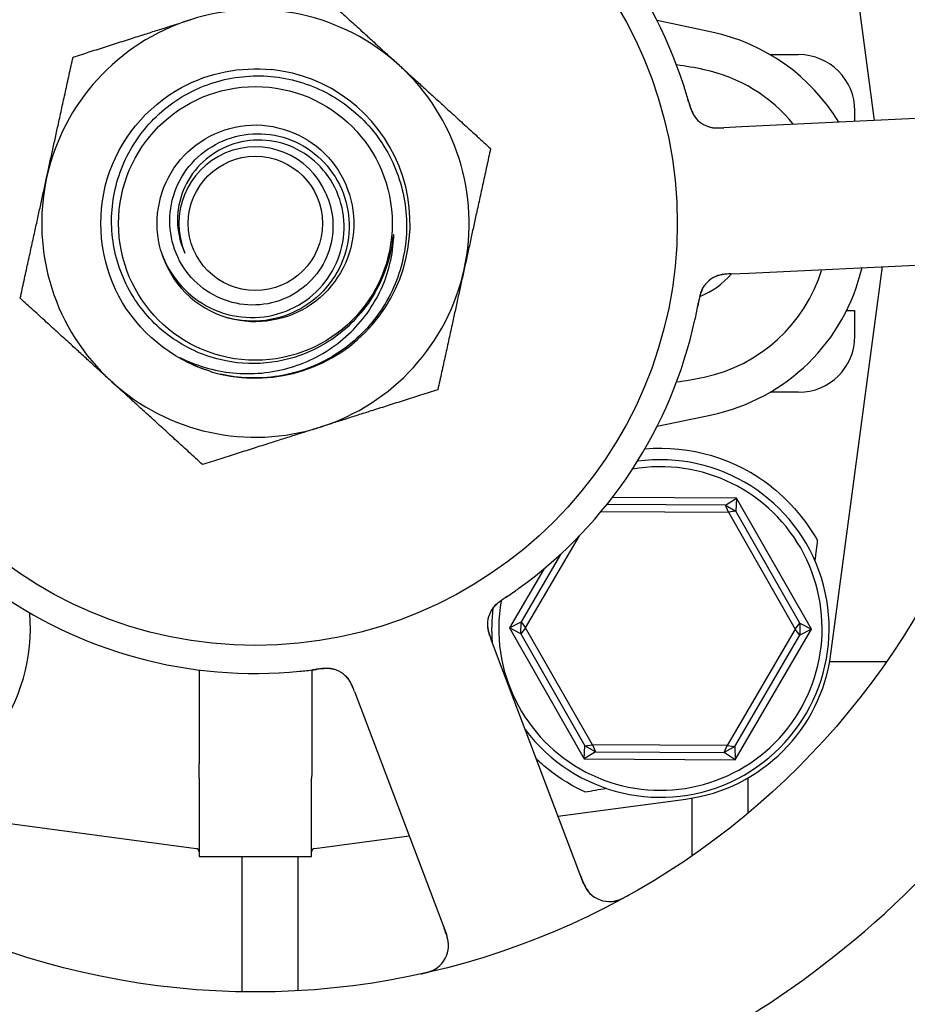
# Model space of a CAD drawing. Header units: inches. Extents: x 36 to 1719, y -84 to 1122.
# Tile 538 of 558: x 1067.44 to 1069.41, y 859.57 to 861.76. Entities that reach past the tile are written whole.
import ezdxf

# ---------------------------------------------------------------- set-up
doc = ezdxf.new("R2010")
doc.units = ezdxf.units.IN
doc.header["$LTSCALE"] = 48
doc.header["$MEASUREMENT"] = 0
doc.layers.add('Dimension (ANSI)', color=7, linetype='Continuous', lineweight=25)
doc.layers.add('Visible (ANSI)', color=7, linetype='Continuous', lineweight=30)
doc.styles.add('Note Text (ANSI)', font='tahoma.ttf')
doc.dimstyles.new('Architectural (ANSI)', dxfattribs={"dimscale": 48, "dimtxt": 0.125, "dimasz": 0.098425, "dimexe": 0.125, "dimexo": 0.0625, "dimgap": 0.031496, "dimtad": 0, "dimtih": 1, "dimtoh": 1, "dimdec": 4, "dimrnd": 1e-08, "dimzin": 3, "dimdsep": 46, "dimlunit": 4, "dimtxsty": 'Note Text (ANSI)', "dimcen": 0.09, "dimdle": 0.393701, "dimclrd": 256, "dimclre": 256, "dimclrt": 256, "dimadec": 0, "dimazin": 3, "dimtfac": 0.96, "dimtofl": 0, "dimtmove": 0, "dimatfit": 3, "dimfxl": 1, "dimfrac": 2, "dimtolj": 1, "dimtzin": 12, "dimlwd": -1, "dimlwe": -1, "dimarcsym": 0})

# ---------------------------------------------------------------- blocks, each defined once
blk = doc.blocks.new('*D17')
at = {"layer": 'Defpoints', "color": 0, "transparency": 16777216}
for p in [(1046.9177, 898.4914), (1046.9177, 757.4914), (1135.1195, 757.4914)]:
    blk.add_point(p, dxfattribs=at)
at = {"layer": 'Dimension (ANSI)', "transparency": 16777216}
for p, q in [((1049.9177, 898.4914), (1141.1195, 898.4914)), ((1135.1195, 893.767), (1135.1195, 837.1221)), ((1135.1195, 762.2158), (1135.1195, 827.8607)), ((1049.9177, 757.4914), (1141.1195, 757.4914))]:
    blk.add_line(p, q, dxfattribs=at)
for points in [[(1134.3321, 893.767), (1135.9069, 893.767), (1135.1195, 898.4914)], [(1134.3321, 762.2158), (1135.9069, 762.2158), (1135.1195, 757.4914)]]:
    blk.add_solid(points, dxfattribs=at)
at = {"layer": 'Dimension (ANSI)', "transparency": 16777216, "insert": (1125.0215, 835.6103), "char_height": 6, "attachment_point": 1, "style": 'Note Text (ANSI)'}
blk.add_mtext('\\A1;11\'-9"', dxfattribs=at)

msp = doc.modelspace()

# ---------------------------------------------------------------- linework, layer by layer
at = {"layer": 'Visible (ANSI)'}
for p, q in [((1069.34085, 861.53247), (1069.24392, 862.26056)), ((1068.97957, 861.72881), (1068.85776, 861.75449)), ((1069.109, 861.6789), (1069.1722, 861.6789)), ((1069.2972, 861.53038), (1069.2972, 861.5539)), ((1069.58493, 861.54416), (1069.04622, 861.51836)), ((1069.04622, 861.51836), (1069.00635, 861.51645)), ((1069.06176, 861.19373), (1069.60047, 861.21953)), ((1069.24392, 860.34724), (1069.3585, 861.20795)), ((1069.02193, 861.19183), (1069.06176, 861.19373)), ((1069.27866, 861.11015), (1069.2972, 861.11015)), ((1069.2972, 861.0539), (1069.2972, 861.11015)), ((1069.1722, 860.9289), (1069.109, 860.9289)), ((1068.85776, 860.85331), (1068.97957, 860.87898)), ((1069.00957, 860.67816), (1068.74614, 860.67951)), ((1069.0343, 860.69366), (1068.75833, 860.69507)), ((1069.00957, 860.67816), (1069.0343, 860.69366)), ((1069.00957, 860.67816), (1069.03294, 860.66451)), ((1069.0161, 860.66251), (1069.00957, 860.67816)), ((1069.0343, 860.69366), (1069.03294, 860.66451)), ((1069.20061, 860.40219), (1069.0343, 860.69366)), ((1068.73344, 860.66395), (1069.0161, 860.66251)), ((1069.03294, 860.66451), (1069.0161, 860.66251)), ((1069.0161, 860.66251), (1069.16452, 860.40237)), ((1069.17482, 860.41585), (1069.03294, 860.66451)), ((1068.56553, 860.40543), (1068.68494, 860.60983)), ((1068.64274, 860.56857), (1068.55537, 860.41901)), ((1068.60563, 860.53603), (1068.52944, 860.40561)), ((1068.52944, 860.40561), (1068.55537, 860.41901)), ((1068.55523, 860.39195), (1068.55537, 860.41901)), ((1068.55537, 860.41901), (1068.56553, 860.40543)), ((1069.16452, 860.40237), (1069.17482, 860.41585)), ((1069.17482, 860.41585), (1069.17468, 860.38879)), ((1069.17482, 860.41585), (1069.20061, 860.40219)), ((1068.55523, 860.39195), (1068.52944, 860.40561)), ((1068.52944, 860.40561), (1068.69575, 860.11413)), ((1068.56553, 860.40543), (1068.55523, 860.39195)), ((1068.71395, 860.14529), (1068.56553, 860.40543)), ((1069.16452, 860.40237), (1069.01345, 860.14376)), ((1069.03133, 860.11242), (1069.20061, 860.40219)), ((1069.17468, 860.38879), (1069.16452, 860.40237)), ((1069.20061, 860.40219), (1069.17468, 860.38879)), ((1068.5031, 860.3419), (1068.48897, 860.37922)), ((1068.55523, 860.39195), (1068.69711, 860.14328)), ((1069.03027, 860.14158), (1069.17468, 860.38879)), ((1068.69411, 859.83753), (1068.5031, 860.3419)), ((1069.36765, 860.33015), (1069.24125, 860.33015)), ((1067.83975, 860.31178), (1067.83975, 860.10336)), ((1068.0903, 860.31178), (1068.0903, 860.10336)), ((1068.18504, 860.26409), (1068.19916, 860.2268)), ((1068.19916, 860.2268), (1068.39017, 859.72242)), ((1068.69575, 860.11413), (1068.69711, 860.14328)), ((1068.69711, 860.14328), (1068.71395, 860.14529)), ((1068.72048, 860.12963), (1068.69711, 860.14328)), ((1068.71395, 860.14529), (1068.72048, 860.12963)), ((1069.01345, 860.14376), (1068.71395, 860.14529)), ((1069.00677, 860.12817), (1069.01345, 860.14376)), ((1069.03027, 860.14158), (1069.00677, 860.12817)), ((1069.01345, 860.14376), (1069.03027, 860.14158)), ((1069.03027, 860.14158), (1069.03133, 860.11242)), ((1068.72048, 860.12963), (1068.69575, 860.11413)), ((1068.69575, 860.11413), (1069.03133, 860.11242)), ((1068.72048, 860.12963), (1069.00677, 860.12817)), ((1069.03133, 860.11242), (1069.00677, 860.12817)), ((1067.84003, 860.07126), (1067.84003, 859.89765)), ((1068.09003, 859.89765), (1068.09003, 860.07126)), ((1069.06018, 859.99386), (1069.06018, 860.07224)), ((1067.00836, 860.025), (1067.83324, 859.91519)), ((1068.63744, 859.98716), (1068.92169, 860.025)), ((1068.93518, 860.02705), (1068.93518, 859.89878)), ((1068.09681, 859.91519), (1068.30659, 859.94312)), ((1067.84003, 859.89765), (1068.09003, 859.89765)), ((1067.93518, 859.89765), (1067.93518, 859.59666)), ((1068.06018, 859.59905), (1068.06018, 859.89765))]:
    msp.add_line(p, q, dxfattribs=at)
for radius in [1.7075, 0.9375, 0.30408, 0.14917]:
    msp.add_circle((1067.96503, 861.3039), radius, dxfattribs=at)
for centre, radius, start, end in [((1067.96503, 861.3039), 1, 17.83299, 59.65061), ((1067.96503, 861.3039), 0.475, 47.64769, 107.64769), ((1067.96503, 861.3039), 0.475, 107.64769, 167.64769), ((1068.89003, 861.3039), 0.43425, 31.17296, 78.0993), ((1069.1722, 861.5539), 0.125, 0, 90), ((1067.96503, 861.3039), 0.34375, 256.81176, 84.08625), ((1067.96503, 861.3039), 0.475, 347.64769, 47.64769), ((1068.89003, 861.3039), 0.34909, 39.05816, 78.0993), ((1068.99148, 861.57831), 0.0625, 215.2706, 256.30345), ((1067.96503, 861.3039), 0.17, 22.97308, 202.97308), ((1067.96503, 861.3039), 0.475, 167.64769, 227.64769), ((1067.96503, 861.3039), 0.21875, 196.09118, 253.65421), ((1067.96503, 861.3039), 0.475, 287.64769, 347.64769), ((1068.89003, 861.3039), 0.43425, 281.9007, 346.93978), ((1068.89003, 861.3039), 0.17375, 291.10141, 319.85206), ((1069.013, 861.12883), 0.0625, 110.31583, 150.22862), ((1068.89003, 861.3039), 0.34909, 281.9007, 342.94151), ((1068.89003, 861.3039), 0.17375, 290.82679, 290.82693), ((1067.96503, 861.3039), 1, 305.83299, 347.65061), ((1069.1722, 861.0539), 0.125, 270, 0), ((1067.96503, 861.3039), 2.075, 300.99965, 352.48395), ((1067.96503, 861.3039), 0.34375, 252.85926, 256.81176), ((1067.96503, 861.3039), 0.475, 227.64769, 287.64769), ((1068.86503, 860.4039), 0.4, 51.81864, 94.99892), ((1068.86503, 860.4039), 0.375, 216.768, 97.82604), ((1068.86503, 860.4039), 0.35938, 170.11375, 99.97535), ((1067.96503, 861.3039), 1, 233.83299, 275.65061), ((1067.06503, 860.4039), 0.4, 322.97261, 4.99892), ((1068.5432, 860.41248), 0.0625, 143.2706, 184.30345), ((1068.86503, 860.4039), 0.375, 173.08462, 184.7156), ((1068.8722, 860.39672), 0.375, 277.58266, 352.41734), ((1068.12237, 860.25311), 0.0625, 38.31583, 78.22862), ((1067.83221, 859.90745), 0.00781, 0, 82.41734), ((1068.09784, 859.90745), 0.00781, 97.58266, 180), ((1068.75256, 859.85966), 0.0625, 200.7418, 298.60325), ((1067.96503, 861.3039), 2.075, 228.99965, 280.48395), ((1068.33172, 859.70029), 0.0625, 282.88035, 20.7418)]:
    msp.add_arc(centre, radius, start, end, dxfattribs=at)
msp.add_ellipse((1065.8552, 859.80594), major_axis=(4.33091, 0.57653), ratio=0.0429148, start_param=5.4224411, end_param=5.4369311, dxfattribs=at)
for points, weights in [([(1068.08236, 861.83968), (1068.19097, 861.74067), (1068.28503, 861.65493)], [1, 1.0379548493, 1]), ([(1067.55969, 861.6734), (1067.69974, 861.71796), (1067.82102, 861.75654)], [1, 1.0379548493, 1]), ([(1067.50102, 861.40551), (1067.52825, 861.52984), (1067.55969, 861.6734)], [1, 1.0379548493, 1]), ([(1068.28503, 861.65493), (1068.37909, 861.56919), (1068.4877, 861.47018)], [1, 1.0379548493, 1]), ([(1068.4877, 861.47018), (1068.45626, 861.32661), (1068.42903, 861.20228)], [1, 1.0379548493, 1]), ([(1067.44235, 861.13762), (1067.47379, 861.28118), (1067.50102, 861.40551)], [1, 1.0379548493, 1]), ([(1068.42903, 861.20228), (1068.4018, 861.07796), (1068.37036, 860.93439)], [1, 1.0379548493, 1]), ([(1067.64502, 860.95286), (1067.55096, 861.03861), (1067.44235, 861.13762)], [1, 1.0379548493, 1]), ([(1067.84769, 860.76811), (1067.73908, 860.86712), (1067.64502, 860.95286)], [1, 1.0379548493, 1]), ([(1068.37036, 860.93439), (1068.23031, 860.88984), (1068.10903, 860.85125)], [1, 1.0379548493, 1]), ([(1068.10903, 860.85125), (1067.98774, 860.81267), (1067.84769, 860.76811)], [1, 1.0379548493, 1]), ([(1069.21395, 860.59948), (1069.21113, 860.57719), (1069.2083, 860.55485)], [0.999970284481, 0.999969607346, 0.999969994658])]:
    msp.add_rational_spline(points, weights, degree=2, dxfattribs=at)
for points, knots in [([(1067.86372, 860.97542), (1067.77808, 861.00183), (1067.70379, 861.06317), (1067.66165, 861.14226), (1067.61953, 861.22132), (1067.61004, 861.31716), (1067.63585, 861.40294), (1067.66165, 861.48868), (1067.7224, 861.56335), (1067.80111, 861.60605), (1067.86157, 861.63885), (1067.93206, 861.65248), (1068.00045, 861.64565)], [5.0115512, 5.0115512, 5.0115512, 5.0115512, 5.7936548, 5.7936548, 5.7936548, 6.5754431, 6.5754431, 6.5754431, 7.3569225, 7.3569225, 7.3569225, 7.9571961, 7.9571961, 7.9571961, 7.9571961]), ([(1068.08729, 861.01988), (1068.0561, 861.00583), (1068.02279, 860.99704), (1067.95448, 860.99066), (1067.91993, 860.99317), (1067.84679, 861.01085), (1067.80935, 861.02813), (1067.74296, 861.07619), (1067.7147, 861.10659), (1067.67125, 861.17672), (1067.65656, 861.21582), (1067.64291, 861.29771), (1067.64417, 861.33973), (1067.66275, 861.42119), (1067.67999, 861.45983), (1067.72841, 861.52857), (1067.75922, 861.55796), (1067.83057, 861.60345), (1067.87048, 861.61904), (1067.95428, 861.63413), (1067.99738, 861.63339), (1068.08116, 861.61542), (1068.121, 861.59826), (1068.19212, 861.54953), (1068.22265, 861.51833), (1068.27022, 861.4458), (1068.28673, 861.40511), (1068.3033, 861.31942), (1068.30312, 861.27524), (1068.28581, 861.18915), (1068.26876, 861.1481), (1068.21977, 861.07459), (1068.18822, 861.0429), (1068.15149, 861.01812)], [-5.0704915, -5.0704915, -5.0704915, -5.0704915, -4.8092414, -4.8092414, -4.5465572, -4.5465572, -4.2346915, -4.2346915, -3.9208419, -3.9208419, -3.6050086, -3.6050086, -3.2871921, -3.2871921, -2.9673924, -2.9673924, -2.64561, -2.64561, -2.321845, -2.321845, -1.9960977, -1.9960977, -1.6683683, -1.6683683, -1.3386572, -1.3386572, -1.0069646, -1.0069646, -0.6732907, -0.6732907, -0.3376357, -0.3376357, 0, 0, 0, 0]), ([(1068.92782, 861.57413), (1068.92565, 861.58182), (1068.92248, 861.59266), (1068.91952, 861.60214), (1068.91865, 861.60492), (1068.9178, 861.6076), (1068.91698, 861.61014)], [0.48416631, 0.48416631, 0.48416631, 0.48416631, 0.88318571, 0.88318571, 0.88318571, 1, 1, 1, 1]), ([(1068.9256, 861.58194), (1068.9265, 861.57879), (1068.92739, 861.57567), (1068.92911, 861.56995), (1068.92992, 861.56734), (1068.93153, 861.5625), (1068.93233, 861.56023), (1068.93372, 861.55654), (1068.93432, 861.55504), (1068.93569, 861.55178), (1068.93645, 861.55012), (1068.93788, 861.54717), (1068.93856, 861.5459), (1068.94019, 861.54302), (1068.94109, 861.54163), (1068.94275, 861.53927), (1068.94355, 861.53823), (1068.94425, 861.53737)], [0, 0, 0, 0, 0.02532917, 0.02532917, 0.0459278, 0.0459278, 0.06431611, 0.06431611, 0.0780154, 0.0780154, 0.09688899, 0.09688899, 0.11755371, 0.11755371, 0.15067697, 0.15067697, 0.17984281, 0.17984281, 0.17984281, 0.17984281]), ([(1068.92782, 861.57413), (1068.92807, 861.57326), (1068.92831, 861.57239), (1068.9288, 861.57064), (1068.92905, 861.56976), (1068.92997, 861.56654), (1068.93069, 861.56415), (1068.9322, 861.55948), (1068.93303, 861.55716), (1068.93437, 861.55372), (1068.93491, 861.55244), (1068.93624, 861.54949), (1068.93701, 861.54795), (1068.93828, 861.54564), (1068.93882, 861.54474), (1068.9399, 861.54303), (1068.94045, 861.54222), (1068.94087, 861.54162), (1068.94094, 861.54152), (1068.94094, 861.54152)], [0, 0, 0, 0, 0.00712604, 0.00712604, 0.01419238, 0.01419238, 0.03284312, 0.03284312, 0.05207098, 0.05207098, 0.06472354, 0.06472354, 0.08419423, 0.08419423, 0.09866358, 0.09866358, 0.11516786, 0.11516786, 0.12167905, 0.12167905, 0.12167905, 0.12167905]), ([(1067.75485, 861.24327), (1067.73712, 861.30473), (1067.74811, 861.37385), (1067.78405, 861.42677), (1067.81998, 861.47969), (1067.88016, 861.51542), (1067.94382, 861.52162), (1068.00748, 861.52782), (1068.07342, 861.50438), (1068.11888, 861.45939), (1068.16435, 861.41441), (1068.18848, 861.34873), (1068.18296, 861.28501), (1068.17744, 861.22129), (1068.14237, 861.16075), (1068.08985, 861.12426), (1068.03733, 861.08777), (1067.96836, 861.07602), (1067.90672, 861.09306), (1067.90563, 861.09336), (1067.90455, 861.09367), (1067.90346, 861.09399)], [16.9979155, 16.9979155, 16.9979155, 16.9979155, 17.8752194, 17.8752194, 17.8752194, 18.7524691, 18.7524691, 18.7524691, 19.6296647, 19.6296647, 19.6296647, 20.5068064, 20.5068064, 20.5068064, 21.3838943, 21.3838943, 21.3838943, 22.2609286, 22.2609286, 22.2609286, 22.2764365, 22.2764365, 22.2764365, 22.2764365]), ([(1068.96988, 861.51966), (1068.97015, 861.51957), (1068.97043, 861.51947), (1068.97153, 861.5191), (1068.97241, 861.51882), (1068.97495, 861.5181), (1068.9767, 861.51768), (1068.98195, 861.51667), (1068.98569, 861.51627), (1068.99247, 861.51599), (1068.99557, 861.51602), (1068.99852, 861.51611)], [0.094581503, 0.094581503, 0.094581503, 0.094581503, 0.09763667, 0.09763667, 0.105884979, 0.105884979, 0.120706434, 0.120706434, 0.149461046, 0.149461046, 0.17255876, 0.17255876, 0.17255876, 0.17255876]), ([(1068.97572, 861.51783), (1068.97572, 861.51783), (1068.97573, 861.51782), (1068.97576, 861.51782), (1068.97583, 861.5178), (1068.97615, 861.51772), (1068.97645, 861.51764), (1068.97789, 861.51731), (1068.9798, 861.51691), (1068.98251, 861.51654), (1068.9832, 861.51646), (1068.98702, 861.51606), (1068.9904, 861.51594), (1068.99634, 861.51604), (1068.99819, 861.51609), (1069.00111, 861.51621), (1069.00212, 861.51625), (1069.00418, 861.51635), (1069.00524, 861.5164), (1069.00629, 861.51645)], [0.05598665, 0.05598665, 0.05598665, 0.05598665, 0.056873, 0.056873, 0.06006969, 0.06006969, 0.06858048, 0.06858048, 0.09786866, 0.09786866, 0.10758076, 0.10758076, 0.14991048, 0.14991048, 0.16694481, 0.16694481, 0.17567446, 0.17567446, 0.18444701, 0.18444701, 0.18444701, 0.18444701]), ([(1067.75485, 861.24327), (1067.76112, 861.22404), (1067.77004, 861.20578), (1067.79256, 861.17243), (1067.80602, 861.15747), (1067.84264, 861.12673), (1067.86719, 861.11318), (1067.91977, 861.09644), (1067.94724, 861.09329), (1068.00146, 861.09775), (1068.0277, 861.10518), (1068.07546, 861.12958), (1068.09659, 861.14619), (1068.13097, 861.18635), (1068.144, 861.20941), (1068.16027, 861.25889), (1068.1635, 861.28479), (1068.15978, 861.33597), (1068.15301, 861.36077), (1068.13043, 861.406), (1068.11498, 861.42605), (1068.07747, 861.45877), (1068.05588, 861.47124), (1068.00947, 861.48698), (1067.98515, 861.49024), (1067.93701, 861.48717), (1067.91366, 861.48103), (1067.871, 861.46021), (1067.85205, 861.44587), (1067.82105, 861.41096), (1067.80919, 861.39082), (1067.79406, 861.34747), (1067.79082, 861.32471), (1067.7933, 861.27963), (1067.79886, 861.25774), (1067.80851, 861.23755)], [-3.1722778, -3.1722778, -3.1722778, -3.1722778, -3.0186699, -3.0186699, -2.8665315, -2.8665315, -2.6554083, -2.6554083, -2.4471425, -2.4471425, -2.2417348, -2.2417348, -2.0391858, -2.0391858, -1.8394961, -1.8394961, -1.6426663, -1.6426663, -1.4486971, -1.4486971, -1.2575891, -1.2575891, -1.0693429, -1.0693429, -0.8839593, -0.8839593, -0.7014387, -0.7014387, -0.5217818, -0.5217818, -0.3449893, -0.3449893, -0.1710619, -0.1710619, 0, 0, 0, 0]), ([(1068.12154, 861.37025), (1068.13016, 861.35168), (1068.13535, 861.3317), (1068.13863, 861.28878), (1068.1359, 861.26615), (1068.12186, 861.22293), (1068.11059, 861.20279), (1068.0808, 861.16771), (1068.06249, 861.15319), (1068.02108, 861.13181), (1067.99834, 861.12526), (1067.95134, 861.12118), (1067.92753, 861.1238), (1067.88195, 861.13807), (1067.86067, 861.14969), (1067.8235, 861.18058), (1067.80804, 861.19965), (1067.78514, 861.24287), (1067.77801, 861.26665), (1067.7732, 861.31591), (1067.77568, 861.34091), (1067.79012, 861.38886), (1067.80206, 861.4113), (1067.83401, 861.4506), (1067.8538, 861.467), (1067.8988, 861.49148), (1067.92363, 861.49922), (1067.97513, 861.50482), (1068.00132, 861.50251), (1068.05164, 861.48795), (1068.07525, 861.47573), (1068.11671, 861.44277), (1068.1341, 861.42227), (1068.1602, 861.37552), (1068.16857, 861.34968), (1068.17502, 861.29594), (1068.17292, 861.26856), (1068.1583, 861.21585), (1068.14582, 861.19106), (1068.11191, 861.1474), (1068.09072, 861.12902), (1068.04226, 861.10125), (1068.01541, 861.09221), (1067.95945, 861.08485), (1067.93088, 861.08672), (1067.90346, 861.09399)], [-4.2480515, -4.2480515, -4.2480515, -4.2480515, -4.0909216, -4.0909216, -3.9177275, -3.9177275, -3.7423694, -3.7423694, -3.5648477, -3.5648477, -3.385163, -3.385163, -3.2033156, -3.2033156, -3.0193061, -3.0193061, -2.8331349, -2.8331349, -2.6448024, -2.6448024, -2.4543091, -2.4543091, -2.2616553, -2.2616553, -2.0668416, -2.0668416, -1.8698684, -1.8698684, -1.6707361, -1.6707361, -1.469445, -1.469445, -1.2659958, -1.2659958, -1.0603886, -1.0603886, -0.8526241, -0.8526241, -0.6427026, -0.6427026, -0.4306244, -0.4306244, -0.2163901, -0.2163901, 0, 0, 0, 0]), ([(1068.27208, 861.26745), (1068.27243, 861.27277), (1068.27247, 861.27678), (1068.27231, 861.27873), (1068.27228, 861.27901), (1068.27222, 861.27925), (1068.2722, 861.27931), (1068.27217, 861.27937), (1068.27216, 861.27938), (1068.27214, 861.27941), (1068.27213, 861.27941), (1068.27212, 861.27942), (1068.27211, 861.27942), (1068.27209, 861.27942), (1068.27208, 861.27941), (1068.27206, 861.2794), (1068.27205, 861.27938), (1068.272, 861.27931), (1068.27195, 861.27921), (1068.27183, 861.27881), (1068.27174, 861.27842), (1068.27138, 861.27657), (1068.27102, 861.27402), (1068.26904, 861.26037), (1068.26577, 861.23611), (1068.25577, 861.20632)], [-0.37606241, -0.37606241, -0.37606241, -0.37606241, -0.30741129, -0.30741129, -0.29779295, -0.29779295, -0.29494673, -0.29494673, -0.2937317, -0.2937317, -0.29301265, -0.29301265, -0.29238719, -0.29238719, -0.29165629, -0.29165629, -0.29047649, -0.29047649, -0.28622321, -0.28622321, -0.27736006, -0.27736006, -0.23942142, -0.23942142, 0, 0, 0, 0]), ([(1067.80918, 861.00034), (1067.84747, 860.98298), (1067.88864, 860.97285), (1067.97377, 860.96831), (1068.01696, 860.97439), (1068.09773, 861.00265), (1068.13464, 861.02425), (1068.19736, 861.07998), (1068.22277, 861.11332), (1068.25885, 861.18719), (1068.26946, 861.22686), (1068.27208, 861.26745)], [-1.5992336, -1.5992336, -1.5992336, -1.5992336, -1.2791425, -1.2791425, -0.9499666, -0.9499666, -0.6270496, -0.6270496, -0.3103934, -0.3103934, 0, 0, 0, 0]), ([(1068.25577, 861.20632), (1068.2492, 861.18674), (1068.24077, 861.1679), (1068.2185, 861.12892), (1068.20407, 861.10935), (1068.15919, 861.0613), (1068.12513, 861.03694), (1068.08729, 861.01988)], [-0.65841937, -0.65841937, -0.65841937, -0.65841937, -0.50117447, -0.50117447, -0.31635325, -0.31635325, 0, 0, 0, 0]), ([(1069.01363, 861.19139), (1069.01259, 861.19132), (1069.01153, 861.19124), (1069.00739, 861.19088), (1069.00423, 861.19049), (1068.99832, 861.18941), (1068.99552, 861.18871), (1068.99127, 861.18736), (1068.98968, 861.18677), (1068.98757, 861.1859), (1068.98695, 861.18563), (1068.98624, 861.1853), (1068.98611, 861.18525), (1068.98599, 861.18519)], [0.016833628, 0.016833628, 0.016833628, 0.016833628, 0.024996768, 0.024996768, 0.048690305, 0.048690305, 0.071674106, 0.071674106, 0.086017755, 0.086017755, 0.092484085, 0.092484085, 0.093980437, 0.093980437, 0.093980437, 0.093980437]), ([(1069.02176, 861.19182), (1069.02079, 861.19177), (1069.01981, 861.19173), (1069.01791, 861.19163), (1069.01698, 861.19158), (1069.01427, 861.19143), (1069.01254, 861.19132), (1069.00976, 861.19111), (1069.00866, 861.19102), (1069.00446, 861.1906), (1069.00183, 861.1902), (1068.99785, 861.18942), (1068.99587, 861.18893), (1068.99298, 861.18803), (1068.9922, 861.18776), (1068.99105, 861.18735), (1068.99062, 861.18719), (1068.99043, 861.18711), (1068.9904, 861.1871), (1068.9904, 861.1871)], [0, 0, 0, 0, 0.00805947, 0.00805947, 0.01607833, 0.01607833, 0.0318321, 0.0318321, 0.04288224, 0.04288224, 0.07619177, 0.07619177, 0.108399, 0.108399, 0.12047641, 0.12047641, 0.12953115, 0.12953115, 0.13163232, 0.13163232, 0.13163232, 0.13163232]), ([(1068.9622, 861.16524), (1068.9619, 861.1648), (1068.9616, 861.16434), (1068.96078, 861.16304), (1068.96024, 861.16214), (1068.9594, 861.16059), (1068.95918, 861.16017), (1068.95834, 861.15851), (1068.95766, 861.15704), (1068.95635, 861.15382), (1068.95573, 861.15219), (1068.95467, 861.14906), (1068.95424, 861.14769), (1068.95308, 861.14377), (1068.95234, 861.14097), (1068.95109, 861.13572), (1068.95055, 861.13324), (1068.94939, 861.12758), (1068.94879, 861.12439), (1068.94805, 861.12043), (1068.94791, 861.11967), (1068.94776, 861.1189)], [0.13529989, 0.13529989, 0.13529989, 0.13529989, 0.15041637, 0.15041637, 0.17862377, 0.17862377, 0.18801437, 0.18801437, 0.21370501, 0.21370501, 0.23365387, 0.23365387, 0.24706173, 0.24706173, 0.26969876, 0.26969876, 0.28871805, 0.28871805, 0.31389266, 0.31389266, 0.3199487, 0.3199487, 0.3199487, 0.3199487]), ([(1068.95918, 861.16061), (1068.95918, 861.16061), (1068.95914, 861.16055), (1068.95894, 861.16021), (1068.95871, 861.1598), (1068.95809, 861.15864), (1068.95768, 861.15783), (1068.95648, 861.15528), (1068.95565, 861.15331), (1068.95435, 861.14958), (1068.95384, 861.14797), (1068.953, 861.145), (1068.95266, 861.14371), (1068.95182, 861.14025), (1068.95133, 861.138), (1068.95039, 861.13333), (1068.94995, 861.13087), (1068.94943, 861.12796), (1068.94933, 861.12742), (1068.94923, 861.12688)], [0.07093315, 0.07093315, 0.07093315, 0.07093315, 0.07636583, 0.07636583, 0.08666451, 0.08666451, 0.09983228, 0.09983228, 0.12422953, 0.12422953, 0.14000404, 0.14000404, 0.15098747, 0.15098747, 0.16837574, 0.16837574, 0.18725582, 0.18725582, 0.19162474, 0.19162474, 0.19162474, 0.19162474]), ([(1068.94189, 861.09003), (1068.94394, 861.09941), (1068.94632, 861.11114), (1068.94811, 861.12076), (1068.94852, 861.12295), (1068.94889, 861.12497), (1068.94922, 861.12679)], [0, 0, 0, 0, 0.41999651, 0.41999651, 0.41999651, 0.51583384, 0.51583384, 0.51583384, 0.51583384]), ([(1067.86372, 860.97542), (1067.83298, 860.98494), (1067.81155, 860.99653), (1067.80056, 861.00296), (1067.79861, 861.00421), (1067.79748, 861.00506), (1067.79727, 861.00523), (1067.7971, 861.0054), (1067.79706, 861.00544), (1067.79703, 861.0055), (1067.79702, 861.00551), (1067.79701, 861.00554), (1067.79701, 861.00555), (1067.79701, 861.00557), (1067.79701, 861.00557), (1067.79702, 861.00559), (1067.79703, 861.00559), (1067.79705, 861.0056), (1067.79707, 861.0056), (1067.79715, 861.00561), (1067.79724, 861.00559), (1067.7986, 861.00524), (1067.80309, 861.0031), (1067.80918, 861.00034)], [-0.32425255, -0.32425255, -0.32425255, -0.32425255, -0.13434383, -0.13434383, -0.07553483, -0.07553483, -0.06406424, -0.06406424, -0.06072925, -0.06072925, -0.05932586, -0.05932586, -0.05850628, -0.05850628, -0.05780445, -0.05780445, -0.05699234, -0.05699234, -0.05569314, -0.05569314, -0.05100977, -0.05100977, 0, 0, 0, 0]), ([(1068.15149, 861.01812), (1068.13141, 861.00458), (1068.10991, 860.99324), (1068.06455, 860.97523), (1068.04077, 860.96868), (1067.97331, 860.95781), (1067.92913, 860.9593), (1067.8866, 860.96921)], [-0.70402922, -0.70402922, -0.70402922, -0.70402922, -0.51973951, -0.51973951, -0.33275492, -0.33275492, 0, 0, 0, 0]), ([(1069.11229, 860.71832), (1069.13638, 860.69937), (1069.15902, 860.67685), (1069.19195, 860.63545), (1069.20397, 860.61728), (1069.21395, 860.59948)], [2.4581256, 2.4581256, 2.4581256, 2.4581256, 2.68988255, 2.68988255, 2.85814401, 2.85814401, 2.85814401, 2.85814401]), ([(1068.51955, 860.47174), (1068.5262, 860.47617), (1068.53553, 860.48254), (1068.54363, 860.48829), (1068.546, 860.48997), (1068.54828, 860.49161), (1068.55045, 860.49317)], [0.48416631, 0.48416631, 0.48416631, 0.48416631, 0.88318571, 0.88318571, 0.88318571, 1, 1, 1, 1]), ([(1068.52629, 860.47626), (1068.52358, 860.47442), (1068.52089, 860.47261), (1068.51597, 860.46921), (1068.51374, 860.46763), (1068.50964, 860.46461), (1068.50772, 860.46314), (1068.50465, 860.46068), (1068.50341, 860.45965), (1068.50073, 860.45734), (1068.49938, 860.45611), (1068.49702, 860.45383), (1068.49602, 860.45279), (1068.49379, 860.45035), (1068.49274, 860.44907), (1068.49101, 860.44676), (1068.49027, 860.44568), (1068.48967, 860.44475)], [0, 0, 0, 0, 0.0253292, 0.0253292, 0.04592782, 0.04592782, 0.06431613, 0.06431613, 0.07801539, 0.07801539, 0.09688899, 0.09688899, 0.11755369, 0.11755369, 0.15067695, 0.15067695, 0.17984281, 0.17984281, 0.17984281, 0.17984281]), ([(1068.51955, 860.47173), (1068.5188, 860.47123), (1068.51805, 860.47073), (1068.51654, 860.46972), (1068.51578, 860.46921), (1068.513, 860.46734), (1068.51095, 860.46592), (1068.50698, 860.46304), (1068.50502, 860.46154), (1068.50217, 860.45919), (1068.50112, 860.45829), (1068.49872, 860.45611), (1068.4975, 860.4549), (1068.49569, 860.45297), (1068.495, 860.45219), (1068.4937, 860.45064), (1068.4931, 860.44986), (1068.49267, 860.44928), (1068.49259, 860.44917), (1068.49259, 860.44917)], [0, 0, 0, 0, 0.00712604, 0.00712604, 0.01419238, 0.01419238, 0.03284312, 0.03284312, 0.05207098, 0.05207098, 0.06472354, 0.06472354, 0.08419423, 0.08419423, 0.09866358, 0.09866358, 0.11516786, 0.11516786, 0.12167905, 0.12167905, 0.12167905, 0.12167905]), ([(1068.48075, 860.4149), (1068.48074, 860.41462), (1068.48073, 860.41431), (1068.48072, 860.41316), (1068.48073, 860.41224), (1068.48083, 860.40959), (1068.48097, 860.4078), (1068.48163, 860.4025), (1068.48241, 860.39882), (1068.48424, 860.39228), (1068.48522, 860.38934), (1068.48622, 860.38656)], [0.094581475, 0.094581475, 0.094581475, 0.094581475, 0.097636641, 0.097636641, 0.105884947, 0.105884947, 0.120706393, 0.120706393, 0.149460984, 0.149460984, 0.172558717, 0.172558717, 0.172558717, 0.172558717]), ([(1068.48081, 860.40878), (1068.48081, 860.40878), (1068.48081, 860.40877), (1068.48081, 860.40874), (1068.48081, 860.40867), (1068.48083, 860.40834), (1068.48086, 860.40803), (1068.48098, 860.40656), (1068.4812, 860.40462), (1068.48168, 860.40193), (1068.48182, 860.40124), (1068.48262, 860.39749), (1068.48355, 860.39424), (1068.48548, 860.38861), (1068.4861, 860.38687), (1068.48711, 860.38413), (1068.48747, 860.38318), (1068.48819, 860.38126), (1068.48857, 860.38026), (1068.48894, 860.37928)], [0.05598665, 0.05598665, 0.05598665, 0.05598665, 0.05687301, 0.05687301, 0.0600697, 0.0600697, 0.06858049, 0.06858049, 0.09786867, 0.09786867, 0.10758076, 0.10758076, 0.14991049, 0.14991049, 0.16694482, 0.16694482, 0.17567446, 0.17567446, 0.18444701, 0.18444701, 0.18444701, 0.18444701]), ([(1068.06349, 860.30876), (1068.07304, 860.3097), (1068.08494, 860.31107), (1068.09464, 860.31233), (1068.09685, 860.31262), (1068.09888, 860.31289), (1068.10072, 860.31315)], [0, 0, 0, 0, 0.41999651, 0.41999651, 0.41999651, 0.51583384, 0.51583384, 0.51583384, 0.51583384]), ([(1068.1413, 860.31268), (1068.14079, 860.31283), (1068.14025, 860.31297), (1068.13877, 860.31335), (1068.13774, 860.31359), (1068.13601, 860.31391), (1068.13555, 860.31398), (1068.1337, 860.31427), (1068.1321, 860.31446), (1068.12863, 860.31472), (1068.12688, 860.3148), (1068.12358, 860.31484), (1068.12215, 860.31483), (1068.11806, 860.31472), (1068.11517, 860.31456), (1068.10979, 860.31412), (1068.10727, 860.31387), (1068.10152, 860.31323), (1068.0983, 860.31281), (1068.09431, 860.31229), (1068.09354, 860.31219), (1068.09276, 860.31209)], [0.13529987, 0.13529987, 0.13529987, 0.13529987, 0.15041628, 0.15041628, 0.17862374, 0.17862374, 0.18801436, 0.18801436, 0.213705, 0.213705, 0.23365386, 0.23365386, 0.24706171, 0.24706171, 0.26969874, 0.26969874, 0.28871803, 0.28871803, 0.31389263, 0.31389263, 0.31994869, 0.31994869, 0.31994869, 0.31994869]), ([(1068.13596, 860.31413), (1068.13596, 860.31413), (1068.13589, 860.31414), (1068.13551, 860.31422), (1068.13504, 860.31432), (1068.13375, 860.31455), (1068.13286, 860.31469), (1068.13006, 860.31505), (1068.12793, 860.31522), (1068.12398, 860.31531), (1068.12229, 860.31529), (1068.11921, 860.31517), (1068.11787, 860.3151), (1068.11432, 860.31483), (1068.11203, 860.3146), (1068.1073, 860.31405), (1068.10483, 860.31371), (1068.1019, 860.31331), (1068.10136, 860.31323), (1068.10081, 860.31316)], [0.07093315, 0.07093315, 0.07093315, 0.07093315, 0.07636582, 0.07636582, 0.08666451, 0.08666451, 0.09983227, 0.09983227, 0.12422951, 0.12422951, 0.14000403, 0.14000403, 0.15098746, 0.15098746, 0.16837573, 0.16837573, 0.18725581, 0.18725581, 0.19162474, 0.19162474, 0.19162474, 0.19162474]), ([(1068.18206, 860.27185), (1068.18167, 860.27282), (1068.18127, 860.2738), (1068.17965, 860.27762), (1068.1783, 860.28051), (1068.17544, 860.28579), (1068.17392, 860.28825), (1068.17132, 860.29187), (1068.17027, 860.2932), (1068.16879, 860.29493), (1068.16833, 860.29545), (1068.16781, 860.29602), (1068.16771, 860.29612), (1068.16762, 860.29622)], [0.016833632, 0.016833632, 0.016833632, 0.016833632, 0.024996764, 0.024996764, 0.048690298, 0.048690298, 0.071674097, 0.071674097, 0.086017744, 0.086017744, 0.092484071, 0.092484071, 0.093980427, 0.093980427, 0.093980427, 0.093980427]), ([(1068.18498, 860.26425), (1068.18464, 860.26515), (1068.18429, 860.26608), (1068.18361, 860.26785), (1068.18328, 860.26872), (1068.1823, 860.27125), (1068.18166, 860.27286), (1068.1806, 860.27544), (1068.18017, 860.27646), (1068.17847, 860.28033), (1068.17729, 860.28271), (1068.17531, 860.28625), (1068.17424, 860.28798), (1068.17248, 860.29045), (1068.17199, 860.29111), (1068.17124, 860.29207), (1068.17095, 860.29243), (1068.17082, 860.29259), (1068.17081, 860.29261), (1068.17081, 860.29261)], [0, 0, 0, 0, 0.00805947, 0.00805947, 0.01607833, 0.01607833, 0.0318321, 0.0318321, 0.04288224, 0.04288224, 0.07619177, 0.07619177, 0.108399, 0.108399, 0.1204764, 0.1204764, 0.12953115, 0.12953115, 0.13163231, 0.13163231, 0.13163231, 0.13163231]), ([(1068.69716, 860.04082), (1068.67142, 860.05273), (1068.64322, 860.06931), (1068.60737, 860.09771), (1068.59823, 860.10566), (1068.58942, 860.11405)], [0.44734115, 0.44734115, 0.44734115, 0.44734115, 0.70623872, 0.70623872, 0.7975395, 0.7975395, 0.7975395, 0.7975395]), ([(1067.83992, 860.08572), (1067.83986, 860.08988), (1067.83979, 860.09433), (1067.83976, 860.09989), (1067.83975, 860.10058), (1067.83975, 860.10165), (1067.83975, 860.10202), (1067.83975, 860.10263), (1067.83975, 860.10286), (1067.83975, 860.10318), (1067.83975, 860.10327), (1067.83975, 860.10336)], [0.027184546, 0.027184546, 0.027184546, 0.027184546, 0.056924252, 0.056924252, 0.061161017, 0.061161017, 0.063446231, 0.063446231, 0.064876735, 0.064876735, 0.065401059, 0.065401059, 0.065401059, 0.065401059]), ([(1068.0903, 860.10336), (1068.0903, 860.10326), (1068.0903, 860.10317), (1068.0903, 860.10281), (1068.0903, 860.10255), (1068.0903, 860.10187), (1068.0903, 860.10147), (1068.0903, 860.09988), (1068.09029, 860.09871), (1068.09026, 860.09486), (1068.09023, 860.09235), (1068.09017, 860.08825), (1068.09015, 860.08696), (1068.09013, 860.08572)], [0.065326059, 0.065326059, 0.065326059, 0.065326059, 0.065886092, 0.065886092, 0.067505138, 0.067505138, 0.069967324, 0.069967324, 0.077104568, 0.077104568, 0.093330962, 0.093330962, 0.101340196, 0.101340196, 0.101340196, 0.101340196]), ([(1068.68827, 859.85294), (1068.68849, 859.85236), (1068.68871, 859.85178), (1068.68943, 859.84987), (1068.68994, 859.84855), (1068.69239, 859.84225), (1068.69442, 859.83747), (1068.69806, 859.83014), (1068.69975, 859.82717), (1068.70442, 859.81997), (1068.70783, 859.81605), (1068.71039, 859.81354), (1068.71065, 859.8133), (1068.71088, 859.81309)], [0, 0, 0, 0, 0.00480624, 0.00480624, 0.01589597, 0.01589597, 0.05833406, 0.05833406, 0.09384639, 0.09384639, 0.15340885, 0.15340885, 0.16065924, 0.16065924, 0.16065924, 0.16065924]), ([(1068.75636, 859.79728), (1068.75692, 859.79732), (1068.75764, 859.79739), (1068.76011, 859.79769), (1068.76208, 859.798), (1068.76603, 859.79894), (1068.76777, 859.79941), (1068.77195, 859.80075), (1068.7745, 859.80168), (1068.77926, 859.80365), (1068.7815, 859.80466), (1068.78609, 859.80688), (1068.78846, 859.80811), (1068.79218, 859.81012), (1068.79358, 859.81089), (1068.795, 859.81169)], [0.10313051, 0.10313051, 0.10313051, 0.10313051, 0.11603194, 0.11603194, 0.14472131, 0.14472131, 0.16305353, 0.16305353, 0.18481803, 0.18481803, 0.20320408, 0.20320408, 0.22373688, 0.22373688, 0.23709216, 0.23709216, 0.23709216, 0.23709216]), ([(1068.39373, 859.69246), (1068.3938, 859.69313), (1068.39388, 859.69395), (1068.39409, 859.69732), (1068.39411, 859.69982), (1068.39352, 859.70669), (1068.39283, 859.71097), (1068.39084, 859.7191), (1068.38971, 859.7229), (1068.3878, 859.72848), (1068.3872, 859.73014), (1068.38587, 859.73379), (1068.38511, 859.7358), (1068.38436, 859.73778)], [0.11682073, 0.11682073, 0.11682073, 0.11682073, 0.13209763, 0.13209763, 0.17640845, 0.17640845, 0.22121696, 0.22121696, 0.25582457, 0.25582457, 0.27005755, 0.27005755, 0.2865375, 0.2865375, 0.2865375, 0.2865375]), ([(1068.33168, 859.63623), (1068.33247, 859.6364), (1068.33326, 859.63658), (1068.3366, 859.63733), (1068.33924, 859.63795), (1068.34408, 859.63923), (1068.3463, 859.63987), (1068.35108, 859.64139), (1068.35369, 859.64232), (1068.3578, 859.64398), (1068.35945, 859.64472), (1068.36251, 859.64621), (1068.36392, 859.64698), (1068.36664, 859.64857), (1068.36793, 859.64942), (1068.36948, 859.65051), (1068.36993, 859.65084), (1068.37029, 859.65111)], [0, 0, 0, 0, 0.00673636, 0.00673636, 0.02806078, 0.02806078, 0.0453371, 0.0453371, 0.06652159, 0.06652159, 0.08352226, 0.08352226, 0.10158901, 0.10158901, 0.12223493, 0.12223493, 0.13206643, 0.13206643, 0.13206643, 0.13206643])]:
    msp.add_open_spline(points, degree=3, knots=knots, dxfattribs=at)
for points in [[(1068.96201, 861.64549), (1068.94174, 861.64976), (1068.92139, 861.65326), (1068.90097, 861.65603)], [(1068.90097, 860.95177), (1068.92139, 860.95453), (1068.94174, 860.95804), (1068.96201, 860.96231)], [(1067.84003, 860.07126), (1067.84003, 860.07623), (1067.83999, 860.08106), (1067.83992, 860.08572)], [(1068.09013, 860.08572), (1068.09006, 860.0809), (1068.09003, 860.07607), (1068.09003, 860.07126)]]:
    msp.add_open_spline(points, degree=3, dxfattribs=at)

# ---------------------------------------------------------------- dimensions: what is measured, and where the dimension line sits
at = {"layer": 'Dimension (ANSI)'}
dim = msp.add_linear_dim(base=(1135.11953, 757.4914), p1=(1046.91768, 898.4914), p2=(1046.91768, 757.4914), angle=90, dimstyle='Architectural (ANSI)', override={"dimgap": 0.031496, "dimdec": 4, "dimlfac": 1, "dimtol": 0, "dimlim": 0, "dimtp": 0, "dimtm": 0, "dimtdec": 2, "dimatfit": 1}, dxfattribs=at)
dim.commit()
dim.dimension.update_dxf_attribs({"geometry": '*D17', "text_midpoint": (1135.11953, 832.4914), "dimtype": 160})

doc.saveas('drawing.dxf')
